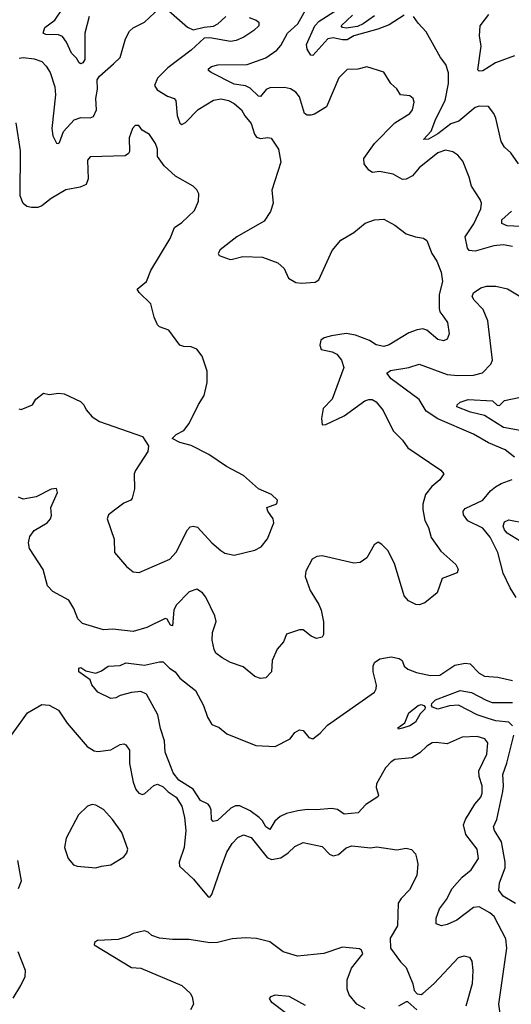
# Model space of a CAD drawing. Extents: x 2056909 to 2160450, y 827444 to 1016825.
# Tile 291 of 501: x 2137427 to 2140058, y 913315 to 918588. Entities that reach past the tile are written whole.
import ezdxf

# ---------------------------------------------------------------- set-up
doc = ezdxf.new("R2010")
doc.units = 0

msp = doc.modelspace()

# ---------------------------------------------------------------- linework, layer by layer
at = {"layer": '0CON10XD'}
for points in [[(2137425, 918380.6), (2137445, 918384.3), (2137505, 918377.5), (2137545, 918364), (2137569.3, 918339.3), (2137590, 918305), (2137615, 918227.5), (2137619.1, 918185), (2137600, 918005), (2137604.4, 917965), (2137625, 917926), (2137635, 917924.2), (2137640.3, 917929.7), (2137661.8, 917988.2), (2137719.2, 918050.8), (2137755, 918064.4), (2137805, 918061.4), (2137821.7, 918068.3), (2137837.8, 918105), (2137835.4, 918165), (2137843.6, 918215), (2137842.5, 918265), (2137855, 918284.3), (2137928.6, 918351.4), (2137965.7, 918385), (2137993.8, 918485), (2138015, 918525.7), (2138035, 918543.3), (2138095.7, 918575), (2138175, 918649.2)], [(2137798.2, 918605), (2137775.4, 918515), (2137776.4, 918375), (2137765, 918355.6), (2137755, 918351.8), (2137745, 918356), (2137731.1, 918381.1), (2137705, 918408.6), (2137677.7, 918467.7), (2137656.8, 918496.8), (2137635, 918506.2), (2137567.4, 918507.4), (2137553.3, 918515), (2137562.5, 918545), (2137615.8, 918584.2), (2137657.1, 918645)], [(2138225, 918635.6), (2138325, 918546.9), (2138355, 918532.9), (2138415, 918548), (2138465, 918552.9), (2138488, 918565), (2138530, 918605)], [(2140065, 917372.5), (2140015, 917382.5), (2139965, 917376.5), (2139865, 917347.5), (2139831.7, 917351.7), (2139824.1, 917364.1), (2139811.8, 917425), (2139858.2, 917495), (2139894.4, 917575), (2139898, 917605), (2139892, 917625), (2139845, 917696.2), (2139832.9, 917745), (2139799.2, 917829.2), (2139771.2, 917861.2), (2139745, 917880.5), (2139705, 917888.5), (2139665, 917875.3), (2139565.6, 917795), (2139528.8, 917751.2), (2139495, 917732.9), (2139475, 917731.9), (2139425, 917761.1), (2139352.5, 917775), (2139315, 917770), (2139295, 917781.5), (2139270.3, 917815), (2139268.8, 917845), (2139325.2, 917924.8), (2139435.2, 918034.8), (2139515.6, 918085), (2139528.9, 918105), (2139538.6, 918145), (2139532.5, 918165), (2139515, 918180.6), (2139464.4, 918184.4), (2139445, 918216.7), (2139414, 918245), (2139375, 918306.2), (2139285, 918335.8), (2139237.3, 918322.7), (2139179.4, 918320.6), (2139135, 918276.2), (2139068.3, 918121.7), (2139005, 918081.4), (2138985, 918075.6), (2138965, 918076.9), (2138950.8, 918085), (2138924.5, 918175), (2138905, 918200), (2138877.2, 918217.2), (2138845, 918224.5), (2138765, 918222.5), (2138746.7, 918213.3), (2138715, 918175.7), (2138705, 918178.6), (2138661.3, 918221.3), (2138635, 918232.8), (2138575, 918242.9), (2138451.2, 918305), (2138438, 918315), (2138437.5, 918325), (2138452.9, 918337.1), (2138487.5, 918345), (2138645, 918347.8), (2138745, 918383.7), (2138803.1, 918425), (2138825, 918448.5), (2138860, 918515), (2138915, 918564.5), (2138965.4, 918655)], [(2139485, 918611.9), (2139405, 918559.2), (2139343.9, 918536.1), (2139215, 918500.6), (2139180.3, 918479.7), (2139155, 918478.8), (2139105, 918490), (2139075.8, 918485), (2138995.8, 918395), (2138985, 918397.1), (2138965, 918430), (2138961.7, 918455), (2139006.7, 918555), (2139029.8, 918580.2), (2139146.9, 918655)], [(2139325, 918608.8), (2139265, 918565.8), (2139235, 918551.1), (2139175, 918543), (2139154.5, 918545), (2139147.1, 918555), (2139207.9, 918612.1)], [(2140096.4, 917816.4), (2140055.3, 917875.3), (2140021.4, 917905), (2140003.1, 917935), (2139975, 918060), (2139964.2, 918085), (2139935, 918123.3), (2139885, 918124.3), (2139865, 918118.1), (2139776.4, 918043.6), (2139735, 918030.3), (2139665, 917976.5), (2139615, 917947.8), (2139588.8, 917945), (2139629.3, 917990.7), (2139653.9, 918056.1), (2139704.3, 918155), (2139722.4, 918245), (2139722.3, 918302.3), (2139707.5, 918347.5), (2139679.2, 918385), (2139603, 918523), (2139558.9, 918568.9), (2139534, 918605)], [(2140075, 918394.2), (2139973.4, 918356.6), (2139905, 918313.2), (2139885, 918312.2), (2139878.9, 918318.9), (2139896.7, 918445), (2139888.3, 918501.7), (2139890.9, 918555), (2139937.8, 918615)], [(2138655, 918600), (2138692.5, 918585), (2138707.5, 918575), (2138706.7, 918555), (2138680.3, 918529.7), (2138626.1, 918493.9), (2138585, 918476.7), (2138555, 918471.5), (2138445, 918490.8), (2138415, 918488), (2138345, 918423.5), (2138219.9, 918330.1), (2138165.5, 918275), (2138148.9, 918235), (2138162.7, 918212.7), (2138218.6, 918178.6), (2138254.2, 918165), (2138262.2, 918155), (2138269.6, 918075), (2138285, 918033.8), (2138295, 918026), (2138315, 918037.8), (2138382.9, 918107.1), (2138465, 918156.7), (2138505, 918163.6), (2138545, 918154.6), (2138575, 918139.1), (2138615, 918105.5), (2138632.3, 918072.3), (2138665, 918031.1), (2138683.7, 917973.7), (2138695, 917957.8), (2138715, 917951.2), (2138755, 917956.9), (2138772.5, 917952.5), (2138812, 917895), (2138824.2, 917825), (2138775.8, 917675), (2138783.1, 917605), (2138768.9, 917561.1), (2138735, 917508.8), (2138588.6, 917425), (2138500, 917355), (2138490, 917335), (2138494.2, 917324.2), (2138553.2, 917303.2), (2138565.6, 917304.4), (2138620.9, 917319.1), (2138726.5, 917316.5), (2138808.8, 917285), (2138842.5, 917255), (2138865, 917203.8), (2138905, 917180.8), (2138935, 917175.8), (2139008.3, 917181.7), (2139028.8, 917195), (2139098.9, 917351.1), (2139145, 917406), (2139215, 917448.6), (2139275, 917497.5), (2139325, 917516), (2139375, 917520), (2139435, 917488), (2139495, 917441.4), (2139545, 917424.2), (2139587.3, 917417.3), (2139606, 917405), (2139633.3, 917335), (2139659.4, 917295), (2139683.3, 917235), (2139689.4, 917185), (2139672.7, 917115), (2139671.3, 917041.3), (2139675, 917023.8), (2139697.5, 916995), (2139717.1, 916965), (2139725.7, 916905), (2139715, 916876.7), (2139695, 916868), (2139665, 916874.2), (2139605, 916924.3), (2139585, 916931.1), (2139553.6, 916926.4), (2139510.2, 916909.8), (2139405, 916846.9), (2139375, 916837.8), (2139335, 916845.5), (2139298.7, 916868.7), (2139225, 916897.9), (2139175, 916907.5), (2139095, 916894.5), (2139056.7, 916883.3), (2139039.2, 916870.8), (2139033.8, 916845), (2139040.5, 916820.5), (2139099.4, 916809.4), (2139125, 916797.1), (2139150, 916765), (2139161.5, 916725), (2139098.6, 916555), (2139050.6, 916505), (2139042.3, 916452.3), (2139045, 916417.5), (2139065, 916420), (2139164.2, 916465.8), (2139274.5, 916545.5), (2139295, 916554), (2139313.9, 916553.9), (2139335, 916541.2), (2139372.5, 916495), (2139425.7, 916385), (2139475.8, 916335), (2139505, 916294.3), (2139680, 916175), (2139696.7, 916155), (2139675.9, 916124.1), (2139632, 916088), (2139598.9, 916045), (2139585, 915992.5), (2139583.9, 915963.9), (2139595.5, 915905.5), (2139615, 915867.5), (2139629.2, 915815), (2139681.5, 915741.5), (2139760.5, 915670.5), (2139773.3, 915645), (2139767.5, 915625), (2139687.5, 915595), (2139661.2, 915518.8), (2139595, 915463.8), (2139565, 915453.8), (2139546.4, 915456.4), (2139507.5, 915475), (2139485, 915502.5), (2139432.2, 915675), (2139396.9, 915745), (2139365, 915777.5), (2139345, 915789.2), (2139323.8, 915775), (2139284, 915705), (2139249.7, 915680.3), (2139215, 915677.5), (2139045, 915716.9), (2139016.8, 915713.2), (2138991.7, 915698.3), (2138957.8, 915635), (2138954.4, 915605), (2138980.9, 915530.9), (2139028.8, 915455), (2139041.2, 915425), (2139053.6, 915363.6), (2139052.5, 915295), (2139045, 915280), (2139015, 915273.3), (2138986.4, 915286.4), (2138945, 915320), (2138925, 915320), (2138855, 915296.2), (2138838.8, 915255), (2138805, 915216.7), (2138778, 915155), (2138773.8, 915095), (2138745, 915063.3), (2138715, 915060), (2138685, 915070), (2138622.7, 915122.7), (2138555, 915145.8), (2138510.5, 915170.5), (2138476.2, 915195), (2138467.5, 915215), (2138457.5, 915265), (2138459.2, 915305), (2138478.9, 915365), (2138471.9, 915395), (2138424, 915495), (2138405, 915517.5), (2138375, 915537.5), (2138335, 915522.9), (2138265, 915452), (2138251.9, 915425), (2138245, 915341.2), (2138234, 915345), (2138217.1, 915377.1), (2138205, 915381.2), (2138107.8, 915332.2), (2138035, 915310.9), (2137925, 915324.4), (2137875, 915320.8), (2137763.8, 915353.8), (2137739.1, 915379.1), (2137716.5, 915435), (2137689.4, 915479.4), (2137604.7, 915524.7), (2137575.4, 915555), (2137553.3, 915643.3), (2137479.4, 915755), (2137473.6, 915785), (2137480.7, 915819.3), (2137505, 915852.7), (2137575, 915892.5), (2137592.5, 915915), (2137596.9, 915933.1), (2137593.3, 915975), (2137630, 916055), (2137625, 916077.5), (2137595, 916073.3), (2137515, 916032.9), (2137445, 916020), (2137421.3, 916031.3)], [(2137423.2, 916503.2), (2137435, 916500), (2137495, 916524.2), (2137514.3, 916555), (2137555, 916587.1), (2137585, 916580), (2137635, 916586.9), (2137665, 916584.4), (2137753.4, 916543.4), (2137770, 916525), (2137782.5, 916497.5), (2137815, 916461.2), (2137855, 916436), (2138085, 916356.2), (2138115.8, 916305), (2138113.3, 916275), (2138046.4, 916173.6), (2138040, 916155), (2138041.2, 916075), (2138030, 916025), (2138022.5, 916015), (2137985, 915998.8), (2137935, 915961.2), (2137903.3, 915935), (2137896.2, 915915), (2137932.5, 915805), (2137934.1, 915734.1), (2137998.8, 915658.8), (2138035, 915631.2), (2138067, 915627), (2138230.9, 915699.1), (2138265, 915736.2), (2138324.5, 915855.5), (2138339.1, 915870.9), (2138355, 915876), (2138379.5, 915869.5), (2138455, 915785.8), (2138503.8, 915745), (2138525, 915730.8), (2138575, 915720), (2138685, 915746.7), (2138720, 915765), (2138752.7, 915807.3), (2138787.7, 915892.3), (2138784, 915915), (2138754.2, 915955), (2138750, 915975), (2138802.5, 915995), (2138806.2, 916015), (2138774.2, 916044.2), (2138704.4, 916074.4), (2138625, 916146.7), (2138534.5, 916194.5), (2138439.7, 916259.7), (2138345, 916308), (2138285, 916322.5), (2138242.5, 916345), (2138263.9, 916366.1), (2138305, 916386.7), (2138334.4, 916425.6), (2138383.6, 916526.4), (2138414.2, 916575), (2138431.2, 916645), (2138431.2, 916705), (2138404, 916785), (2138375, 916823.3), (2138345, 916836.2), (2138305, 916836.7), (2138285, 916843.8), (2138226.2, 916925), (2138175, 916943.3), (2138165, 916952.5), (2138146.9, 916995), (2138129.2, 917065), (2138066.1, 917126.1), (2138056.7, 917145), (2138106, 917185), (2138128.6, 917245), (2138232, 917415), (2138255, 917473.8), (2138295, 917502), (2138362.5, 917565), (2138383.3, 917615), (2138386.2, 917655), (2138375.8, 917675.8), (2138355.8, 917695.8), (2138260.3, 917750.3), (2138200, 917805), (2138164.1, 917854.1), (2138163.8, 917895), (2138153.8, 917925), (2138122.7, 917972.7), (2138082, 917995), (2138065, 918021.2), (2138045, 918020.8), (2138030.6, 918005), (2138013.6, 917955), (2138015, 917882.5), (2138009.5, 917870.5), (2137991.7, 917858.3), (2137805, 917853.8), (2137790.8, 917835), (2137794.3, 917735), (2137783.8, 917705), (2137750, 917690), (2137675, 917677.1), (2137595, 917630), (2137545, 917590.8), (2137525, 917582.5), (2137491.2, 917581.2), (2137465, 917587.5), (2137445, 917604), (2137430, 917645), (2137431.5, 917885), (2137408.6, 918035)], [(2140142.2, 917477.8), (2140035, 917483.1), (2140006.9, 917496.9), (2140007.5, 917515), (2140058.4, 917561.6)], [(2140075, 916244.4), (2140025, 916283.1), (2139935, 916322.3), (2139855, 916367.9), (2139665, 916450.8), (2139601.6, 916491.6), (2139565, 916553.3), (2139414.7, 916665), (2139391.4, 916695), (2139411.7, 916708.3), (2139510, 916725), (2139565, 916742.2), (2139715, 916687.5), (2139771.9, 916681.9), (2139855, 916683.1), (2139904.5, 916695.5), (2139948, 916742), (2139956.6, 916763.4), (2139932.5, 916975), (2139907.1, 917035), (2139859.2, 917085), (2139848.2, 917105), (2139855, 917125.6), (2139895, 917151.8), (2139925, 917160), (2139975, 917161.3), (2140036.7, 917146.7), (2140145, 917082.7)], [(2140145, 916380), (2140016.1, 916403.9), (2139915, 916468.4), (2139839.2, 916485), (2139767.1, 916515), (2139768.5, 916525), (2139785, 916540), (2139826.9, 916553.1), (2139957.1, 916547.1), (2139982.8, 916522.8), (2139995, 916522.1), (2140021.7, 916548.3), (2140097.5, 916565)], [(2140083.3, 915493.3), (2140051.4, 915545), (2140014.1, 915624.1), (2139985.4, 915735), (2139945, 915815.5), (2139905, 915863.9), (2139825, 915902.9), (2139802.7, 915935), (2139801.1, 915955), (2139811.1, 915968.9), (2139905, 916014.6), (2139946.5, 916063.5), (2139974.1, 916085.9), (2140004, 916104), (2140062.5, 916125)], [(2140105, 915795.6), (2140035, 915837.7), (2140020.7, 915855), (2140014.6, 915875.4), (2140021.8, 915898.2), (2140045, 915908.8), (2140135, 915891.8)], [(2139715, 913742.7), (2139685, 913735.6), (2139655.7, 913745.7), (2139655.5, 913775), (2139673.8, 913825), (2139710.4, 913875), (2139740.8, 913935), (2139794.3, 913995.7), (2139842.5, 914035), (2139881.9, 914095), (2139875, 914146.2), (2139814, 914224), (2139802.9, 914275), (2139812.9, 914305), (2139862.9, 914387.1), (2139895.3, 914424.7), (2139901.5, 914445), (2139902.7, 914485), (2139886.2, 914535), (2139884.6, 914565), (2139927.8, 914655), (2139931.9, 914715), (2139916.2, 914736.2), (2139875, 914748.9), (2139795.6, 914744.4), (2139715, 914709.2), (2139655, 914717.1), (2139635, 914714.3), (2139605, 914697.8), (2139568.1, 914661.9), (2139525, 914633.8), (2139435.3, 914624.7), (2139415, 914612.2), (2139385, 914580.6), (2139337.1, 914495), (2139335.6, 914475), (2139347.5, 914435), (2139343.6, 914426.4), (2139280, 914385), (2139239.2, 914340.8), (2139163, 914333), (2139127.6, 914357.6), (2139095, 914363.1), (2139015, 914355.3), (2138965, 914358.1), (2138915, 914350.2), (2138855, 914336.4), (2138820.4, 914319.6), (2138792, 914295), (2138765, 914251.1), (2138745, 914264.6), (2138727, 914297), (2138708.8, 914315), (2138660.2, 914350.2), (2138605, 914377.6), (2138582.7, 914377.3), (2138556.4, 914365), (2138485, 914299.5), (2138462.7, 914292.7), (2138453.8, 914305), (2138452, 914355), (2138444.7, 914374.7), (2138435, 914385.5), (2138395.3, 914405.3), (2138355, 914465.8), (2138279.3, 914515), (2138249.1, 914555), (2138237.9, 914582.1), (2138205.5, 914665), (2138202.9, 914725), (2138181.3, 914791.3), (2138167.3, 914865), (2138106.1, 914976.1), (2138075, 914988.9), (2138025, 914984.3), (2137965, 914967.5), (2137942.5, 914955), (2137915, 914952.5), (2137845, 914986.7), (2137813.3, 915025), (2137805, 915052.5), (2137744.2, 915094.2), (2137743.8, 915115), (2137755, 915118), (2137780.5, 915100.5), (2137835, 915087.5), (2137865, 915100), (2137900, 915125), (2137965, 915129.2), (2137995, 915142.5), (2138095, 915130.5), (2138175, 915149.2), (2138195, 915148.8), (2138229.2, 915115), (2138259.4, 915095), (2138285, 915061.4), (2138367.5, 914995), (2138411.4, 914915), (2138431.5, 914851.5), (2138455, 914813.8), (2138495, 914796.2), (2138535, 914762.5), (2138691.3, 914701.3), (2138795, 914695.6), (2138874.3, 914735.7), (2138900.3, 914769.7), (2138925, 914784), (2138945, 914780), (2138975, 914743.8), (2138995, 914736), (2139035, 914766.7), (2139075, 914808.8), (2139325, 914985.8), (2139335.4, 915004.6), (2139336.2, 915023.8), (2139318.8, 915095), (2139318.1, 915125), (2139326.7, 915145), (2139354.5, 915165.5), (2139415, 915175.7), (2139457.3, 915167.3), (2139474.4, 915155), (2139484.5, 915125), (2139505, 915108.8), (2139550.7, 915090.7), (2139625, 915075.5), (2139675, 915077.5), (2139755, 915131.2), (2139810.7, 915140.7), (2139837, 915137), (2139885, 915088.1), (2139915, 915072.5), (2139985, 915066.4), (2140065, 915048.1)], [(2140064.7, 914805), (2140045, 914825.3), (2139975, 914833.4), (2139933.6, 914845), (2139874.5, 914865), (2139775, 914917.1), (2139727.7, 914912.3), (2139665.5, 914895.5), (2139635.8, 914905), (2139630, 914915), (2139632.5, 914925), (2139653.1, 914945), (2139785, 914995.9), (2139845, 914985.2), (2139922.5, 914942.5), (2139955, 914931.7), (2140065, 914931.2)], [(2137365, 914731.2), (2137469.2, 914875), (2137545, 914920.8), (2137585, 914915.8), (2137635, 914890), (2137680.5, 914820.5), (2137788.6, 914695), (2137825, 914671.9), (2137845, 914668.9), (2137915, 914677.8), (2137965, 914706), (2137985, 914708.8), (2137995, 914703.3), (2138014.2, 914675), (2138014.5, 914605), (2138034.1, 914504.1), (2138049.5, 914465), (2138065, 914445.7), (2138085, 914438.9), (2138097.4, 914442.6), (2138145, 914486.9), (2138165, 914493.6), (2138195, 914478.9), (2138222, 914452), (2138265, 914423.5), (2138294.7, 914375), (2138309.1, 914315), (2138315.4, 914244.6), (2138307.5, 914155), (2138280.6, 914075), (2138282, 914055), (2138358, 913985), (2138435, 913890), (2138445, 913887.5), (2138455, 913902.5), (2138505, 914047.5)], [(2139455, 914787.5), (2139450, 914795), (2139488, 914822), (2139510, 914875), (2139558.8, 914915), (2139575, 914919.5), (2139589.2, 914915), (2139597.1, 914905), (2139595.7, 914895), (2139570.2, 914869.8), (2139545, 914825.7), (2139515, 914805.8), (2139475, 914792.9), (2139455, 914787.5)], [(2140080, 913855), (2140015, 913893.9), (2139991.2, 913925), (2139994.7, 913964.7), (2140024.2, 914045), (2140024.8, 914075), (2140006, 914185), (2139968.1, 914245), (2139963.3, 914265), (2139980, 914305), (2140012.7, 914455), (2140016.5, 914485), (2140011.9, 914545), (2140034.2, 914605.8), (2140071.2, 914755)], [(2137835, 914046), (2137865, 914054), (2137915, 914062), (2137985, 914104), (2138001.2, 914125), (2138005.9, 914145.9), (2137973.3, 914235), (2137924, 914305), (2137875, 914358), (2137835, 914381.2), (2137815, 914384), (2137790, 914375), (2137741.2, 914328.8), (2137676.7, 914205), (2137666.7, 914155), (2137686.2, 914095), (2137715, 914061.2), (2137735, 914054), (2137835, 914046)], [(2138505, 914047.5), (2138535, 914128.8), (2138564.4, 914175), (2138595, 914208.6), (2138625, 914222.9), (2138665, 914208.1), (2138751.6, 914101.6), (2138775, 914090), (2138825, 914098.2), (2138864, 914125), (2138899.5, 914160.5), (2138945, 914180.8), (2139045, 914159.4), (2139085, 914118.9), (2139105, 914109.4), (2139132.6, 914117.4), (2139175, 914152.2), (2139205, 914163.3), (2139305, 914152.5), (2139337.6, 914157.6), (2139445, 914142), (2139495, 914150), (2139524.3, 914144.3), (2139545, 914120), (2139552.7, 914092.7), (2139557.5, 914065), (2139553.1, 914005), (2139513.2, 913926.8), (2139468.3, 913881.7), (2139453.2, 913856.8), (2139449.4, 913735), (2139409.3, 913669.3), (2139411.2, 913615), (2139465, 913541.2), (2139495, 913512.5), (2139531.2, 913425), (2139538.3, 913388.3), (2139555, 913370), (2139575, 913366.7), (2139585, 913372.5), (2139645, 913426), (2139775, 913565.8), (2139805, 913573.8), (2139835, 913567.5), (2139845.8, 913545), (2139851.5, 913495), (2139848.8, 913425), (2139814.4, 913305)], [(2137421.2, 913935), (2137436.7, 913975), (2137416.7, 914085)], [(2140002.1, 913237.9), (2139991.2, 913315), (2140033.8, 913615), (2140028.5, 913665), (2139965.4, 913785), (2139942.1, 913805), (2139885, 913836.9), (2139855, 913833.1), (2139766.7, 913765), (2139715, 913742.7)], [(2139275, 913290.5), (2139231.9, 913315), (2139190.6, 913365), (2139180, 913395), (2139180, 913445), (2139202.6, 913507.4), (2139263.3, 913585), (2139256.7, 913605), (2139245, 913611.2), (2139155, 913620), (2139055, 913586.9), (2138913, 913573), (2138838, 913595), (2138765, 913648.6), (2138695, 913666.9), (2138635, 913670.6), (2138564.4, 913665.6), (2138485, 913645.8), (2138445, 913642.9), (2138335, 913661.9), (2138245, 913661.1), (2138175, 913669.4), (2138135, 913682.9), (2138115, 913701.2), (2138095, 913708), (2138035, 913694.3), (2138005, 913678.1), (2137955, 913661.5), (2137843.9, 913656.1), (2137827.5, 913645), (2137825, 913632.5), (2138025, 913512), (2138075, 913508.1), (2138295, 913414.4), (2138339.2, 913375), (2138350.8, 913355), (2138356.7, 913315), (2138342, 913285)], [(2137392.1, 913347.9), (2137434.2, 913415), (2137455.7, 913464.3), (2137458, 913495), (2137419.4, 913595)], [(2138848.8, 913268.8), (2138775.6, 913325), (2138763.3, 913345), (2138773, 913357), (2138795, 913365.6), (2138867.4, 913357.4), (2138955, 913310)], [(2139552.5, 913285), (2139505, 913327.5), (2139495, 913327.5), (2139455, 913303.8)]]:
    msp.add_lwpolyline(points, dxfattribs=at)

doc.saveas('drawing.dxf')
